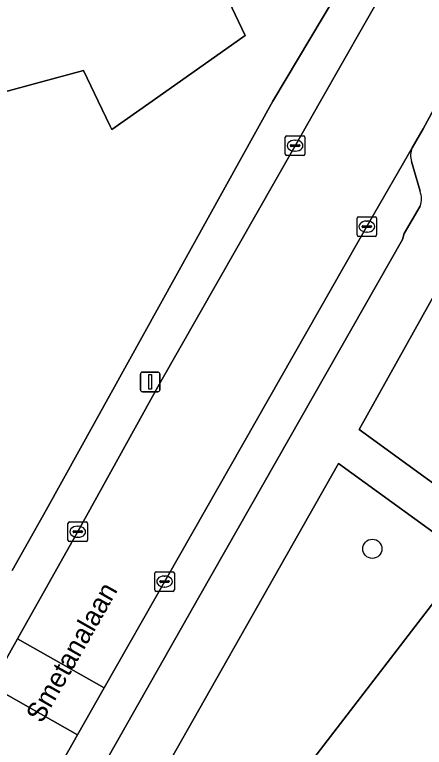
# Model space of a CAD drawing. Extents: x 159039 to 160102, y 381214 to 382524.
# Drawn here: x 159155.58 to 159176.48, y 381467.04 to 381504.4 of the extents above; entities that cross this region are included whole.
import ezdxf

# ---------------------------------------------------------------- set-up
doc = ezdxf.new("R2010")
doc.units = 0
for name, color, linetype in [('IMGEO_Boom', 7, 'Continuous'), ('IMGEO_Groenvoorziening', 7, 'Continuous'), ('IMGEO_Kolk', 7, 'Continuous'), ('IMGEO_Lichtmast', 7, 'Continuous'), ('IMGEO_Openbare_ruimte_label', 7, 'Continuous'), ('IMGEO_Pand', 7, 'Continuous'), ('IMGEO_Parkeervlak_open', 7, 'Continuous'), ('IMGEO_Rijbaan_lokaal_open', 7, 'Continuous'), ('IMGEO_Voetpad_open', 7, 'Continuous')]:
    doc.layers.add(name, color=color, linetype=linetype)

msp = doc.modelspace()

# ---------------------------------------------------------------- linework, layer by layer
at = {"layer": 'IMGEO_Boom'}
msp.add_circle((159173.83, 381477.161), 0.489, dxfattribs=at)
at = {"layer": 'IMGEO_Groenvoorziening'}
for points in [[(159167, 381509.238), (159164.998, 381508.293), (159167.335, 381503.341), (159162.596, 381500), (159160.539, 381498.55), (159160.457, 381498.721), (159159.843, 381500), (159159.098, 381501.553), (159156.827, 381500.943), (159153.317, 381500)], [(159155.446, 381476.063), (159157.2, 381479.172), (159168.747, 381500), (159171.954, 381505.356)]]:
    msp.add_lwpolyline(points, dxfattribs=at)
for points in [[(159177.889, 381491.71), (159173.162, 381483.247), (159179.939, 381478.314), (159185.803, 381486.037)], [(159178.723, 381476.72), (159172.106, 381481.515), (159161.128, 381462.162), (159165.188, 381459.114)]]:
    msp.add_lwpolyline(points, close=True, dxfattribs=at)
at = {"layer": 'IMGEO_Kolk'}
for p, q in [((159169.464, 381498.223), (159170.316, 381498.223)), ((159169.389, 381497.297), (159169.389, 381498.149)), ((159169.877, 381498.003), (159169.902, 381498.003)), ((159170.39, 381498.149), (159170.39, 381497.297)), ((159169.648, 381497.717), (159169.648, 381497.729)), ((159170.086, 381497.68), (159169.688, 381497.68)), ((159169.691, 381497.766), (159170.089, 381497.766)), ((159170.132, 381497.729), (159170.132, 381497.717)), ((159170.316, 381497.223), (159169.464, 381497.223)), ((159169.9, 381497.443), (159169.875, 381497.443)), ((159173.048, 381493.169), (159173.048, 381494.021)), ((159173.123, 381494.095), (159173.975, 381494.095)), ((159173.536, 381493.875), (159173.561, 381493.875)), ((159174.049, 381494.021), (159174.049, 381493.169)), ((159173.307, 381493.589), (159173.307, 381493.601)), ((159173.745, 381493.552), (159173.347, 381493.552)), ((159173.35, 381493.638), (159173.748, 381493.638)), ((159173.791, 381493.601), (159173.791, 381493.589)), ((159173.975, 381493.095), (159173.123, 381493.095)), ((159173.559, 381493.315), (159173.534, 381493.315)), ((159158.3, 381477.605), (159158.3, 381478.457)), ((159158.375, 381478.531), (159159.227, 381478.531)), ((159159.301, 381478.457), (159159.301, 381477.605)), ((159158.602, 381478.074), (159159, 381478.074)), ((159158.788, 381478.311), (159158.813, 381478.311)), ((159158.559, 381478.025), (159158.559, 381478.037)), ((159158.997, 381477.988), (159158.599, 381477.988)), ((159158.811, 381477.751), (159158.786, 381477.751)), ((159159.043, 381478.037), (159159.043, 381478.025)), ((159159.227, 381477.531), (159158.375, 381477.531)), ((159162.728, 381475.065), (159162.728, 381475.917)), ((159162.803, 381475.991), (159163.655, 381475.991)), ((159163.729, 381475.917), (159163.729, 381475.065)), ((159162.987, 381475.485), (159162.987, 381475.497)), ((159163.425, 381475.448), (159163.027, 381475.448)), ((159163.03, 381475.534), (159163.428, 381475.534)), ((159163.216, 381475.771), (159163.241, 381475.771)), ((159163.471, 381475.497), (159163.471, 381475.485)), ((159163.239, 381475.211), (159163.214, 381475.211)), ((159163.655, 381474.991), (159162.803, 381474.991))]:
    msp.add_line(p, q, dxfattribs=at)
for points in [[(159169.464, 381498.223), (159170.316, 381498.223)], [(159169.389, 381497.297), (159169.389, 381498.149)], [(159170.39, 381498.149), (159170.39, 381497.297)], [(159170.316, 381497.223), (159169.464, 381497.223)], [(159173.048, 381493.169), (159173.048, 381494.021)], [(159173.123, 381494.095), (159173.975, 381494.095)], [(159174.049, 381494.021), (159174.049, 381493.169)], [(159173.975, 381493.095), (159173.123, 381493.095)], [(159158.3, 381477.605), (159158.3, 381478.457)], [(159158.375, 381478.531), (159159.227, 381478.531)], [(159159.301, 381478.457), (159159.301, 381477.605)], [(159159.227, 381477.531), (159158.375, 381477.531)], [(159162.728, 381475.065), (159162.728, 381475.917)], [(159162.803, 381475.991), (159163.655, 381475.991)], [(159163.729, 381475.917), (159163.729, 381475.065)], [(159163.655, 381474.991), (159162.803, 381474.991)]]:
    msp.add_lwpolyline(points, dxfattribs=at)
for centre, radius, start, end in [((159169.466, 381498.147), 0.0765, 91.552, 178.448), ((159169.466, 381498.147), 0.0765, 91.552, 178.448), ((159170.314, 381498.147), 0.0765, 1.552, 88.448), ((159170.314, 381498.147), 0.0765, 1.552, 88.448), ((159169.688, 381497.726), 0.0403, 85.8775, 175.7526), ((159169.685, 381497.716), 0.0366, 178.938, 274.7102), ((159170.089, 381497.723), 0.043, 264.8664, 352.4533), ((159170.093, 381497.728), 0.0386, 1.7309, 96.639), ((159169.466, 381497.299), 0.0765, 181.552, 268.448), ((159169.466, 381497.299), 0.0765, 181.552, 268.448), ((159170.314, 381497.299), 0.0765, 271.552, 358.448), ((159170.314, 381497.299), 0.0765, 271.552, 358.448), ((159173.125, 381494.019), 0.0765, 91.552, 178.448), ((159173.125, 381494.019), 0.0765, 91.552, 178.448), ((159173.973, 381494.019), 0.0765, 1.552, 88.448), ((159173.973, 381494.019), 0.0765, 1.552, 88.448), ((159173.347, 381493.598), 0.0403, 85.8775, 175.7526), ((159173.344, 381493.588), 0.0366, 178.938, 274.7102), ((159173.748, 381493.595), 0.043, 264.8664, 352.4533), ((159173.752, 381493.6), 0.0386, 1.7309, 96.639), ((159173.125, 381493.171), 0.0765, 181.552, 268.448), ((159173.125, 381493.171), 0.0765, 181.552, 268.448), ((159173.973, 381493.171), 0.0765, 271.552, 358.448), ((159173.973, 381493.171), 0.0765, 271.552, 358.448), ((159158.377, 381478.455), 0.0765, 91.552, 178.448), ((159158.377, 381478.455), 0.0765, 91.552, 178.448), ((159159.225, 381478.455), 0.0765, 1.552, 88.448), ((159159.225, 381478.455), 0.0765, 1.552, 88.448), ((159158.599, 381478.034), 0.0403, 85.8775, 175.7526), ((159159.004, 381478.036), 0.0386, 1.7309, 96.639), ((159158.596, 381478.024), 0.0366, 178.938, 274.7102), ((159159, 381478.031), 0.043, 264.8664, 352.4533), ((159158.377, 381477.607), 0.0765, 181.552, 268.448), ((159158.377, 381477.607), 0.0765, 181.552, 268.448), ((159159.225, 381477.607), 0.0765, 271.552, 358.448), ((159159.225, 381477.607), 0.0765, 271.552, 358.448), ((159162.805, 381475.915), 0.0765, 91.552, 178.448), ((159162.805, 381475.915), 0.0765, 91.552, 178.448), ((159163.653, 381475.915), 0.0765, 1.552, 88.448), ((159163.653, 381475.915), 0.0765, 1.552, 88.448), ((159163.027, 381475.494), 0.0403, 85.8775, 175.7526), ((159163.024, 381475.484), 0.0366, 178.938, 274.7102), ((159163.428, 381475.491), 0.043, 264.8664, 352.4533), ((159163.432, 381475.496), 0.0386, 1.7309, 96.639), ((159162.805, 381475.067), 0.0765, 181.552, 268.448), ((159162.805, 381475.067), 0.0765, 181.552, 268.448), ((159163.653, 381475.067), 0.0765, 271.552, 358.448), ((159163.653, 381475.067), 0.0765, 271.552, 358.448)]:
    msp.add_arc(centre, radius, start, end, dxfattribs=at)
for centre, major_axis, ratio, start_param, end_param in [((159169.876, 381497.723), (-0.387, 0.002), 0.722429, 4.712389, 7.853982), ((159169.901, 381497.723), (-0.39, 0.002), 0.717154, 1.570796, 4.712389), ((159173.535, 381493.595), (-0.387, 0.002), 0.722429, 4.712389, 7.853982), ((159173.56, 381493.595), (-0.39, 0.002), 0.717154, 1.570796, 4.712389), ((159158.787, 381478.031), (-0.387, 0.002), 0.722429, 4.712389, 7.853982), ((159158.812, 381478.031), (-0.39, 0.002), 0.717154, 1.570796, 4.712389), ((159163.215, 381475.491), (-0.387, 0.002), 0.722429, 4.712389, 7.853982), ((159163.24, 381475.491), (-0.39, 0.002), 0.717154, 1.570796, 4.712389)]:
    msp.add_ellipse(centre, major_axis=major_axis, ratio=ratio, start_param=start_param, end_param=end_param, dxfattribs=at)
at = {"layer": 'IMGEO_Lichtmast'}
for p, q in [((159161.999, 381485.273), (159161.999, 381486.073)), ((159161.999, 381486.073), (159161.999, 381485.273)), ((159162.099, 381486.173), (159162.889, 381486.173)), ((159162.889, 381486.173), (159162.099, 381486.173)), ((159162.989, 381486.073), (159162.989, 381485.273)), ((159162.989, 381485.273), (159162.989, 381486.073)), ((159162.889, 381485.173), (159162.099, 381485.173)), ((159162.099, 381485.173), (159162.889, 381485.173))]:
    msp.add_line(p, q, dxfattribs=at)
msp.add_lwpolyline([(159162.419, 381486.048), (159162.569, 381486.048), (159162.569, 381485.298), (159162.419, 381485.298), (159162.419, 381486.048)], dxfattribs=at)
for centre, start, end in [((159162.099, 381486.073), 90, 180), ((159162.099, 381486.073), 90, 180), ((159162.889, 381486.073), 0, 90), ((159162.889, 381486.073), 360, 90), ((159162.099, 381485.273), 180, 270), ((159162.099, 381485.273), 180, 270), ((159162.889, 381485.273), 270, 0), ((159162.889, 381485.273), 270, 0)]:
    msp.add_arc(centre, 0.1, start, end, dxfattribs=at)
at = {"layer": 'IMGEO_Pand'}
msp.add_lwpolyline([(159153.317, 381500), (159156.827, 381500.943), (159159.098, 381501.553), (159159.843, 381500), (159160.457, 381498.721), (159160.539, 381498.55), (159162.596, 381500), (159167.335, 381503.341), (159164.998, 381508.293), (159161.431, 381512.312), (159160.484, 381513.379), (159161.874, 381514.04), (159163.165, 381514.654), (159161.814, 381517.55), (159160.44, 381516.91), (159159.875, 381518.147), (159160.252, 381518.344), (159155.698, 381527.931), (159147.68, 381525.728)], dxfattribs=at)
at = {"layer": 'IMGEO_Parkeervlak_open'}
for points in [[(159175.862, 381497.614), (159173.709, 381493.878), (159163.359, 381475.721), (159160.152, 381470.071), (159158.793, 381467.676), (159149.462, 381451.237), (159147.512, 381447.884), (159146.346, 381445.987)], [(159176.263, 381495.398), (159175.834, 381496.913)], [(159147.977, 381444.985), (159149.155, 381446.902), (159151.122, 381450.283), (159165.023, 381474.775), (159175.373, 381492.932), (159175.447, 381493.244), (159176.266, 381494.638)]]:
    msp.add_lwpolyline(points, dxfattribs=at)
for centre, radius, start, end in [((159176.717, 381497.229), 0.938, 155.7564, 199.6689), ((159175.276, 381495.014), 1.059, 339.2057, 21.2466)]:
    msp.add_arc(centre, radius, start, end, dxfattribs=at)
at = {"layer": 'IMGEO_Rijbaan_lokaal_open'}
for points in [[(159174.495, 381505.831), (159171.178, 381500), (159169.891, 381497.722), (159162.975, 381485.583), (159158.808, 381478.041), (159155.72, 381472.568), (159160.152, 381470.071), (159163.359, 381475.721), (159173.709, 381493.878), (159175.862, 381497.614), (159176.43, 381498.578), (159177.182, 381500), (159177.339, 381500.28), (159177.471, 381500.513), (159178.373, 381502.132), (159179.901, 381504.839)], [(159146.346, 381445.987), (159147.512, 381447.884), (159149.462, 381451.237), (159158.793, 381467.676), (159154.371, 381470.177), (159151.125, 381464.42), (159146.11, 381455.538), (159142.37, 381448.941)]]:
    msp.add_lwpolyline(points, dxfattribs=at)
msp.add_lwpolyline([(159160.152, 381470.071), (159155.72, 381472.568), (159154.48, 381470.371), (159154.371, 381470.177), (159158.793, 381467.676)], close=True, dxfattribs=at)
at = {"layer": 'IMGEO_Voetpad_open'}
for points in [[(159142.37, 381448.941), (159146.11, 381455.538), (159151.125, 381464.42), (159154.371, 381470.177), (159154.48, 381470.371), (159155.72, 381472.568), (159158.808, 381478.041), (159162.975, 381485.583), (159169.891, 381497.722), (159171.178, 381500), (159174.495, 381505.831), (159178.059, 381512.136), (159181.307, 381517.904), (159181.803, 381518.679), (159186.615, 381527.344), (159185.709, 381527.855), (159188.987, 381533.668), (159189.893, 381533.157), (159190.114, 381533.578), (159191.214, 381535.521), (159191.522, 381536.074)], [(159182.408, 381509.281), (159181.449, 381507.583), (159179.901, 381504.839), (159178.373, 381502.132), (159177.471, 381500.513), (159177.339, 381500.28), (159177.182, 381500), (159176.43, 381498.578), (159175.862, 381497.614)], [(159171.954, 381505.356), (159168.747, 381500), (159157.2, 381479.172), (159155.446, 381476.063)], [(159175.834, 381496.913), (159176.263, 381495.398)], [(159150.623, 381443.51), (159160.178, 381460.388), (159163.945, 381457.495), (159165.188, 381459.114), (159161.128, 381462.162), (159172.106, 381481.515), (159178.723, 381476.72), (159179.939, 381478.314), (159173.162, 381483.247), (159177.889, 381491.71), (159179.647, 381494.858)], [(159176.266, 381494.638), (159175.447, 381493.244), (159175.373, 381492.932), (159165.023, 381474.775), (159151.122, 381450.283), (159149.155, 381446.902), (159147.977, 381444.985)], [(159188.68, 381489.826), (159185.803, 381486.037), (159179.939, 381478.314), (159178.723, 381476.72), (159165.188, 381459.114), (159163.945, 381457.495), (159152.229, 381442.243)]]:
    msp.add_lwpolyline(points, dxfattribs=at)
for centre, radius, start, end in [((159176.717, 381497.229), 0.938, 155.7564, 199.6689), ((159175.276, 381495.014), 1.059, 339.2057, 21.2466)]:
    msp.add_arc(centre, radius, start, end, dxfattribs=at)

# ---------------------------------------------------------------- texts
at = {"layer": 'IMGEO_Openbare_ruimte_label'}
msp.add_text('Smetanalaan', height=1, rotation=60.3831, dxfattribs=at).set_placement((159156.969, 381468.216))

doc.saveas('drawing.dxf')
